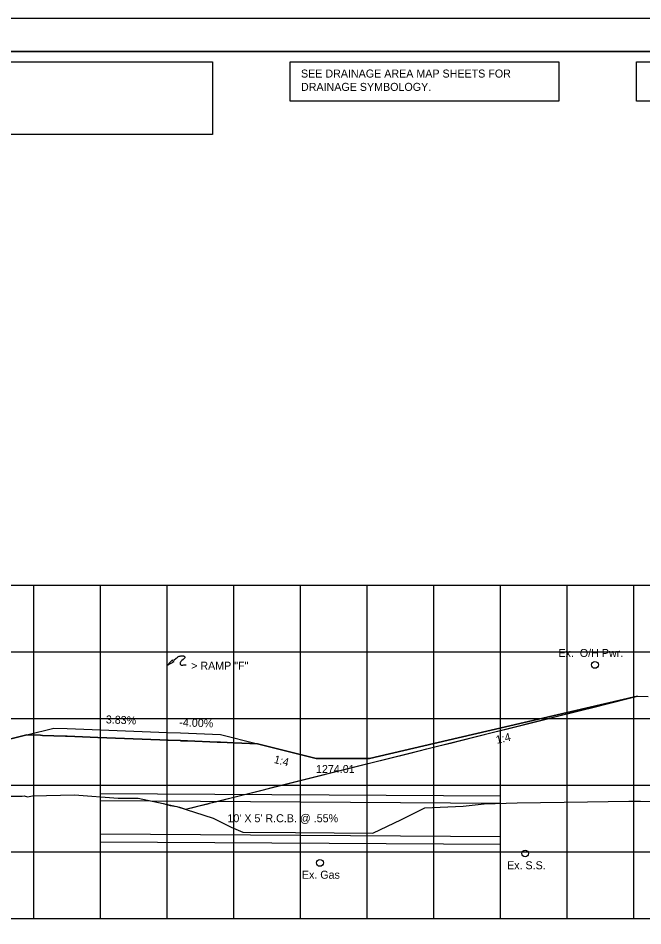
# Model space of a CAD drawing. Extents: x 2148105 to 2149976, y 144169 to 149705.
# Drawn here: x 2148391 to 2148484.7, y 147160.8 to 147296.9 of the extents above; entities that cross this region are included whole.
import ezdxf

# ---------------------------------------------------------------- set-up
doc = ezdxf.new("R2010")
doc.units = 0
for name, color, linetype in [('Bridge M-Header', 7, 'Continuous'), ('Default', 7, 'Continuous'), ('INR_Tracking', 7, 'Continuous'), ('Ph1-PR-Ramp SF3 Rev-Curb', 7, 'Continuous'), ('PH1a-2-RampC', 7, 'Continuous'), ('PH1a-PR-DividingStrip', 7, 'Continuous'), ('PH1a-PR-ServRd', 7, 'Continuous'), ('PH2-PR-Barrier', 7, 'Continuous'), ('PR-ApproachSlab', 7, 'Continuous'), ('PR-SHLDR-RMP-H', 7, 'Continuous'), ('PR_Align_Ramp_J', 7, 'Continuous'), ('PR_Storm_Channel', 7, 'Continuous'), ('PR_Storm_Conc_Box_PH1B', 7, 'Continuous'), ('PR_Storm_Conc_Pipe_PH1B', 7, 'Continuous'), ('PR_Storm_Inlet_CICI_PH1B', 7, 'Continuous'), ('PR_Storm_Junction_Box_PH1A', 7, 'Continuous'), ('PR_Storm_MH', 7, 'Continuous'), ('PR_Storm_Standard_Median_Drain_PH1B', 7, 'Continuous'), ('TopCut', 7, 'Continuous'), ('TOPO_DRAIN_Structure', 7, 'Continuous')]:
    doc.layers.add(name, color=color, linetype=linetype)

# ---------------------------------------------------------------- blocks, each defined once
blk = doc.blocks.new('POINT_DISPLAY')
at = {"layer": 'Default'}
blk.add_line((0, 0), (0, 0), dxfattribs=at)

msp = doc.modelspace()

# ---------------------------------------------------------------- linework, layer by layer
at = {"layer": 'INR_Tracking'}
msp.add_lwpolyline([(2148387.6, 147188.29), (2148392.27, 147189.46), (2148394.33, 147189.38), (2148394.65, 147189.37), (2148396.32, 147189.3), (2148398.06, 147189.24), (2148398.32, 147189.23), (2148402.92, 147189.05), (2148412.21, 147188.69), (2148413.31, 147188.65), (2148413.32, 147188.65), (2148413.5, 147188.65), (2148415.32, 147188.58), (2148415.33, 147188.57), (2148416.37, 147188.53), (2148420.81, 147188.36), (2148421.32, 147188.34), (2148423.31, 147188.26), (2148424.54, 147188.21), (2148426.88, 147188.11), (2148428.09, 147187.81), (2148435.65, 147185.92), (2148439.6, 147185.92), (2148443.65, 147185.92), (2148456.94, 147189), (2148483.85, 147195.24)], dxfattribs=at)
at = {"layer": 'Ph1-PR-Ramp SF3 Rev-Curb'}
for points in [[(2148403.32, 147180.67), (2148463.32, 147180.29)], [(2148403.32, 147179.59), (2148463.32, 147179.21)], [(2148403.32, 147174.59), (2148463.32, 147174.21)], [(2148403.32, 147173.42), (2148463.32, 147173.04)]]:
    msp.add_lwpolyline(points, dxfattribs=at)
at = {"layer": 'PH1a-PR-ServRd'}
msp.add_lwpolyline([(2148570.82, 147081.91), (2148255.82, 147081.91), (2148255.82, 147291.91), (2148570.82, 147291.91)], close=True, dxfattribs=at)
at = {"layer": 'PH2-PR-Barrier'}
msp.add_line((2148413.32, 147189.82), (2148413.32, 147199.82), dxfattribs=at)
for points in [[(2148414.33, 147200.63), (2148414.69, 147200.92), (2148414.85, 147201.05), (2148414.94, 147201.12), (2148415.04, 147201.18), (2148415.14, 147201.23), (2148415.26, 147201.26), (2148415.39, 147201.29), (2148415.49, 147201.3), (2148415.57, 147201.3), (2148415.65, 147201.3), (2148415.72, 147201.28), (2148415.78, 147201.27), (2148415.83, 147201.25), (2148415.87, 147201.22), (2148415.91, 147201.19), (2148415.95, 147201.15), (2148415.98, 147201.09), (2148415.97, 147201.03), (2148415.96, 147200.99), (2148415.91, 147200.92), (2148415.72, 147200.76), (2148415.53, 147200.6), (2148415.46, 147200.52), (2148415.39, 147200.45), (2148415.33, 147200.35), (2148415.29, 147200.29), (2148415.25, 147200.2), (2148415.25, 147200.13), (2148415.27, 147200.04), (2148415.31, 147199.97), (2148415.36, 147199.94), (2148415.42, 147199.91), (2148415.53, 147199.9), (2148415.66, 147199.91), (2148415.82, 147199.92), (2148416.15, 147199.96)], [(2148413.32, 147199.82), (2148413.84, 147200.37), (2148414.1, 147200.68), (2148414.18, 147200.51), (2148414.32, 147200.39), (2148413.32, 147199.82)]]:
    msp.add_lwpolyline(points, dxfattribs=at)
at = {"layer": 'PR-ApproachSlab'}
msp.add_lwpolyline([(2148416.07, 147178.28), (2148416.92, 147178.49), (2148416.98, 147178.51), (2148418.53, 147178.89), (2148418.57, 147178.91), (2148419.61, 147179.16), (2148419.66, 147179.18), (2148420.59, 147179.41), (2148421.36, 147179.6), (2148422.04, 147179.77), (2148422.13, 147179.79), (2148481.58, 147194.67), (2148481.6, 147194.68), (2148483.85, 147195.24), (2148485.44, 147195.21)], dxfattribs=at)
at = {"layer": 'PR-SHLDR-RMP-H'}
msp.add_lwpolyline([(2148416.07, 147178.28), (2148420.26, 147179.33), (2148420.87, 147179.48), (2148427.79, 147181.21), (2148429.43, 147181.63), (2148435.24, 147183.08), (2148437.83, 147183.73), (2148442.62, 147184.93), (2148446.11, 147185.8), (2148449.94, 147186.76), (2148452.28, 147187.34), (2148454.04, 147187.78), (2148455.99, 147188.27), (2148457.17, 147188.57), (2148462.27, 147189.84), (2148464.35, 147190.36), (2148470.16, 147191.82), (2148471.45, 147192.14), (2148477.94, 147193.76), (2148478.48, 147193.9), (2148483.85, 147195.24), (2148485.44, 147195.21)], dxfattribs=at)
at = {"layer": 'PR_Align_Ramp_J'}
msp.add_lwpolyline([(2148236.32, 147296.91), (2148576.32, 147296.91), (2148576.32, 147076.91), (2148236.32, 147076.91)], close=True, dxfattribs=at)
at = {"layer": 'PR_Storm_Channel'}
msp.add_lwpolyline([(2148392.27, 147189.46), (2148396.32, 147190.47), (2148398.32, 147190.39), (2148413.32, 147189.82), (2148415.32, 147189.74), (2148421.32, 147189.5), (2148426.88, 147188.11)], dxfattribs=at)
at = {"layer": 'PR_Storm_Conc_Box_PH1B'}
for p, q in [((2148263.32, 147211.91), (2148563.32, 147211.91)), ((2148393.32, 147161.91), (2148393.32, 147211.91)), ((2148403.32, 147161.91), (2148403.32, 147211.91)), ((2148413.32, 147161.91), (2148413.32, 147211.91)), ((2148423.32, 147161.91), (2148423.32, 147211.91)), ((2148433.32, 147161.91), (2148433.32, 147211.91)), ((2148443.32, 147161.91), (2148443.32, 147211.91)), ((2148453.32, 147161.91), (2148453.32, 147211.91)), ((2148463.32, 147161.91), (2148463.32, 147211.91)), ((2148473.32, 147161.91), (2148473.32, 147211.91)), ((2148483.32, 147161.91), (2148483.32, 147211.91)), ((2148263.32, 147201.91), (2148563.32, 147201.91)), ((2148263.32, 147191.91), (2148563.32, 147191.91)), ((2148263.32, 147181.91), (2148563.32, 147181.91)), ((2148263.32, 147171.91), (2148563.32, 147171.91)), ((2148263.32, 147161.91), (2148563.32, 147161.91))]:
    msp.add_line(p, q, dxfattribs=at)
at = {"layer": 'PR_Storm_Conc_Pipe_PH1B'}
msp.add_lwpolyline([(2148255.82, 147081.91), (2148570.82, 147081.91), (2148570.82, 147291.91), (2148255.82, 147291.91)], close=True, dxfattribs=at)
msp.add_lwpolyline([(2148255.82, 147081.91), (2148570.82, 147081.91), (2148570.82, 147291.91), (2148255.82, 147291.91)], close=True, dxfattribs=at)
at = {"layer": 'PR_Storm_Inlet_CICI_PH1B'}
msp.add_lwpolyline([(2148389.87, 147180.23), (2148391.59, 147180.23), (2148391.87, 147180.29), (2148392.38, 147180.16), (2148393.12, 147180.31), (2148399.43, 147180.47), (2148405.97, 147179.94), (2148408.04, 147179.93), (2148408.98, 147179.94), (2148412.73, 147179.17), (2148413.76, 147178.85), (2148414.76, 147178.7), (2148420.21, 147176.94), (2148422.94, 147175.61), (2148424.65, 147174.86), (2148432.57, 147174.8), (2148444.16, 147174.71), (2148448.48, 147176.76), (2148451.97, 147178.49), (2148457.7, 147178.76), (2148460.84, 147179.1), (2148465.82, 147179.24), (2148476.37, 147179.41), (2148482.53, 147179.49), (2148484.32, 147179.51), (2148509.48, 147179.28)], dxfattribs=at)
at = {"layer": 'PR_Storm_Junction_Box_PH1A'}
for centre in [(2148477.47, 147199.94), (2148436.23, 147170.25)]:
    msp.add_circle(centre, 0.516, dxfattribs=at)
at = {"layer": 'PR_Storm_MH'}
for points in [[(2148257.69, 147290.34), (2148420.12, 147290.34), (2148420.12, 147279.47), (2148257.69, 147279.47)], [(2148431.78, 147290.34), (2148472.07, 147290.34), (2148472.07, 147284.47), (2148431.78, 147284.47)], [(2148483.72, 147290.34), (2148509.15, 147290.34), (2148509.15, 147284.47), (2148483.72, 147284.47)]]:
    msp.add_lwpolyline(points, close=True, dxfattribs=at)
at = {"layer": 'PR_Storm_Standard_Median_Drain_PH1B'}
msp.add_line((2148263.32, 147161.91), (2148563.32, 147161.91), dxfattribs=at)
at = {"layer": 'TopCut'}
msp.add_lwpolyline([(2148389.87, 147180.23), (2148391.59, 147180.23), (2148391.87, 147180.29), (2148392.38, 147180.16), (2148393.12, 147180.31), (2148399.43, 147180.47), (2148405.97, 147179.94), (2148408.04, 147179.93), (2148408.98, 147179.94), (2148412.73, 147179.17), (2148414.76, 147178.68), (2148415.15, 147178.58), (2148416.07, 147178.28), (2148420.26, 147179.33), (2148420.87, 147179.48), (2148427.79, 147181.21), (2148429.43, 147181.63), (2148435.24, 147183.08), (2148437.83, 147183.73), (2148442.62, 147184.93), (2148446.11, 147185.8), (2148449.94, 147186.76), (2148452.28, 147187.34), (2148454.04, 147187.78), (2148455.99, 147188.27), (2148457.17, 147188.57), (2148462.27, 147189.84), (2148464.35, 147190.36), (2148470.16, 147191.82), (2148471.45, 147192.14), (2148477.94, 147193.76), (2148478.32, 147193.85), (2148478.48, 147193.9), (2148483.83, 147195.23), (2148456.94, 147189), (2148443.65, 147185.92), (2148439.6, 147185.92), (2148435.65, 147185.92), (2148428.09, 147187.81), (2148426.88, 147188.11), (2148424.54, 147188.21), (2148423.31, 147188.26), (2148421.32, 147188.34), (2148420.81, 147188.36), (2148416.37, 147188.53), (2148415.33, 147188.57), (2148415.32, 147188.58), (2148413.5, 147188.65), (2148413.32, 147188.65), (2148413.31, 147188.65), (2148412.21, 147188.69), (2148402.92, 147189.05), (2148398.32, 147189.23), (2148398.06, 147189.24), (2148396.32, 147189.3), (2148394.65, 147189.37), (2148394.33, 147189.38), (2148392.27, 147189.46), (2148387.6, 147188.29)], dxfattribs=at)
at = {"layer": 'TOPO_DRAIN_Structure'}
msp.add_circle((2148467.02, 147171.66), 0.5, dxfattribs=at)

# ---------------------------------------------------------------- block references
at = {"layer": 'PR_Storm_Conc_Pipe_PH1B', "xscale": 10, "yscale": 10}
for p in [(2148398.32, 147190.39), (2148398.32, 147190.39), (2148415.32, 147189.74), (2148415.32, 147189.74), (2148421.32, 147189.5), (2148421.32, 147189.5)]:
    msp.add_blockref('POINT_DISPLAY', p, dxfattribs=at)

# ---------------------------------------------------------------- texts
at = {"layer": 'Bridge M-Header'}
for s, rotation, p in [('3.83%', 357.8095, (2148404.11, 147191.17)), ('-4.00%', 357.7094, (2148415.13, 147190.75))]:
    msp.add_text(s, height=1.2, rotation=rotation, dxfattribs=at).set_placement(p)
at = {"layer": 'PH1a-2-RampC'}
for s, p in [('1274.01', (2148435.64, 147183.72)), ("10' X 5' R.C.B. @ .55%", (2148422.36, 147176.34))]:
    msp.add_text(s, height=1.2, dxfattribs=at).set_placement(p)
at = {"layer": 'PH1a-PR-DividingStrip'}
for rotation, p in [(13.0532, (2148462.76, 147188.09)), (345.9649, (2148429.25, 147185.25))]:
    msp.add_text('1:4', height=1.2, rotation=rotation, dxfattribs=at).set_placement(p)
at = {"layer": 'PH2-PR-Barrier'}
msp.add_text('> RAMP "F"', height=1.2, rotation=360, dxfattribs=at).set_placement((2148416.92, 147199.21))
at = {"layer": 'PR_Storm_Junction_Box_PH1A'}
for s, p in [('Ex.  O/H Pwr.', (2148471.99, 147201.12)), ('Ex. S.S.', (2148464.29, 147169.29)), ('Ex. Gas', (2148433.52, 147167.87))]:
    msp.add_text(s, height=1.2, rotation=360, dxfattribs=at).set_placement(p)
at = {"layer": 'PR_Storm_MH'}
for s, p in [('SEE DRAINAGE AREA MAP SHEETS FOR', (2148433.39, 147288)), ('DRAINAGE SYMBOLOGY.', (2148433.39, 147286))]:
    msp.add_text(s, height=1.2, dxfattribs=at).set_placement(p)

doc.saveas('drawing.dxf')
